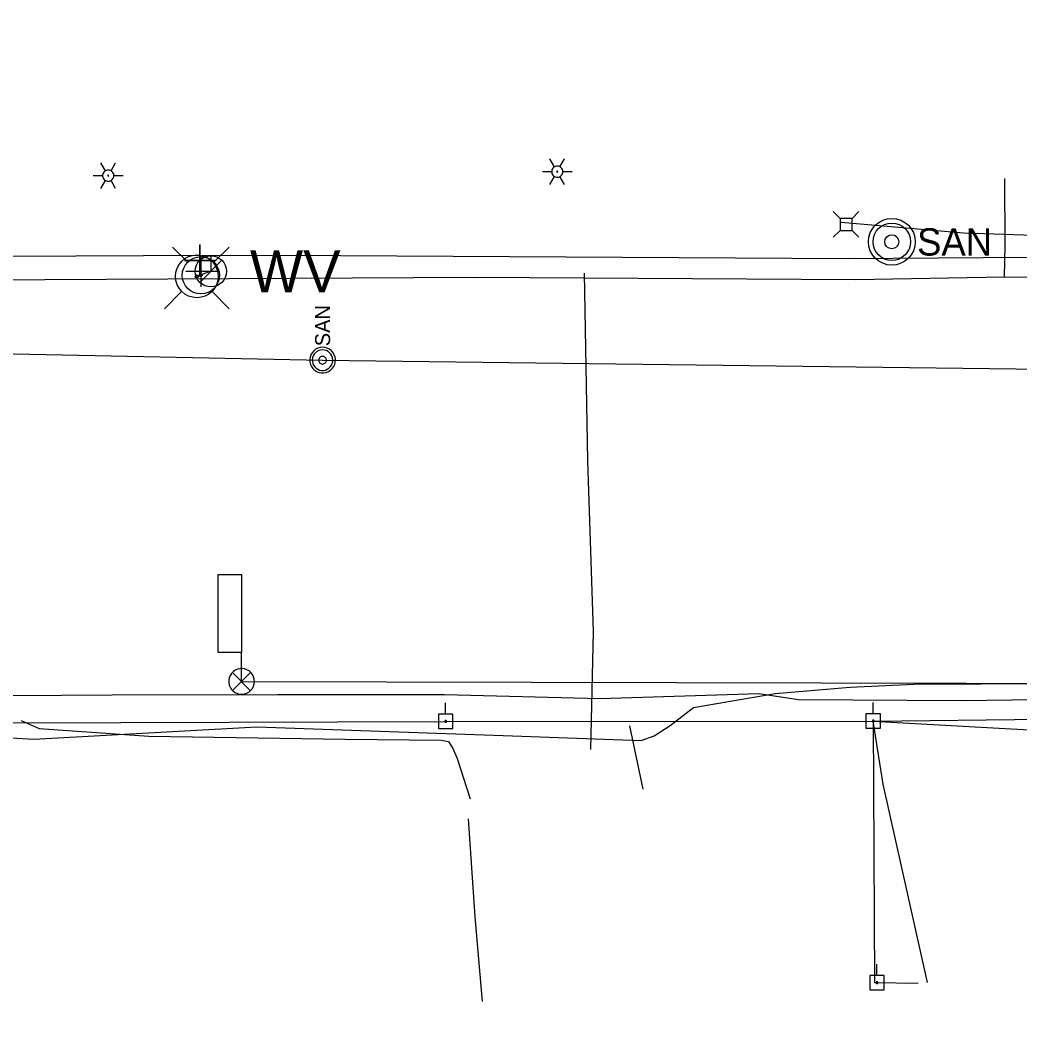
# Model space of a CAD drawing. Extents: x 596028 to 606371, y 330010 to 403088.
# Drawn here: x 601671.7 to 601927.8, y 366000.6 to 366261.4 of the extents above; entities that cross this region are included whole.
import ezdxf

# ---------------------------------------------------------------- set-up
doc = ezdxf.new("R2010")
doc.units = 0
for name, color, linetype in [('E_LTG', 7, 'Continuous'), ('E_SIG', 7, 'Continuous'), ('E_SIG_Conduit', 7, 'Continuous'), ('E_UTL_AG_Bold', 7, 'Continuous'), ('E_UTL_E', 7, 'Continuous'), ('E_UTL_E_UG', 7, 'Continuous'), ('E_UTL_EPowerPole', 7, 'Continuous'), ('E_UTL_FO_UG_MWFN', 7, 'Continuous'), ('E_UTL_G_UG', 7, 'Continuous'), ('E_UTL_Loop_UG', 7, 'Continuous'), ('E_UTL_Overhead', 7, 'Continuous'), ('E_UTL_SAN_MH', 7, 'Continuous'), ('E_UTL_SAN_UG', 7, 'Continuous'), ('E_UTL_T_UG', 7, 'Continuous'), ('E_UTL_TV_UG', 7, 'Continuous'), ('E_UTL_W', 7, 'Continuous'), ('E_UTL_W_UG', 7, 'Continuous'), ('E_UTL_WHydrant', 7, 'Continuous')]:
    doc.layers.add(name, color=color, linetype=linetype)

# ---------------------------------------------------------------- blocks, each defined once
blk = doc.blocks.new('HYD')
at = {"layer": 'E_UTL_WHydrant'}
for p, q in [((-11.69, 11.7), (-25.35, 25.35)), ((11.7, 11.7), (25.36, 25.35))]:
    blk.add_line(p, q, dxfattribs=at)
for radius in [16.72, 1.28]:
    blk.add_circle((0, 0), radius, dxfattribs=at)
blk = doc.blocks.new('WV')
at = {"layer": 'E_UTL_W'}
blk.add_line((-8.62, -8.62), (8.62, 8.62), dxfattribs=at)
blk.add_circle((0, 0), 12.19, dxfattribs=at)
blk.add_text('WV', height=32.918, dxfattribs=at).set_placement((30.48, -16.46))
blk = doc.blocks.new('PED')
at = {"layer": 'E_UTL_AG_Bold'}
for p, q in [((-7.6, 7.6), (-16.2, 16.2)), ((7.6, 7.6), (16.2, 16.2)), ((-7.6, -7.6), (-16.2, -16.2)), ((7.6, -7.6), (16.2, -16.2))]:
    blk.add_line(p, q, dxfattribs=at)
blk.add_lwpolyline([(-7.6, -7.6), (7.6, -7.6), (7.6, 7.6), (-7.6, 7.6)], close=True, dxfattribs=at)

msp = doc.modelspace()

# ---------------------------------------------------------------- linework, layer by layer
at = {"layer": 'E_LTG'}
for points in [[(601808.58, 366223.89), (601807.39, 366225.95)], [(601810.01, 366223.89), (601811.2, 366225.95)], [(601693.49, 366222.86), (601692.3, 366224.93)], [(601695.63, 366221.63), (601695.61, 366221.9), (601695.53, 366222.16), (601695.41, 366222.4), (601695.24, 366222.61), (601695.03, 366222.79), (601694.8, 366222.93), (601694.54, 366223.01), (601694.27, 366223.05), (601694, 366223.04), (601693.74, 366222.98), (601693.49, 366222.86), (601693.27, 366222.71), (601693.08, 366222.51), (601692.93, 366222.28), (601692.83, 366222.03), (601692.78, 366221.76), (601692.78, 366221.49), (601692.83, 366221.22), (601692.93, 366220.97), (601693.08, 366220.74), (601693.27, 366220.55), (601693.49, 366220.39), (601693.74, 366220.28), (601694, 366220.21), (601694.27, 366220.2), (601694.54, 366220.24), (601694.8, 366220.33), (601695.03, 366220.46), (601695.24, 366220.64), (601695.41, 366220.85), (601695.53, 366221.09), (601695.61, 366221.36), (601695.63, 366221.63)], [(601695.63, 366221.63), (601695.61, 366221.9), (601695.53, 366222.16), (601695.41, 366222.4), (601695.24, 366222.61), (601695.03, 366222.79), (601694.8, 366222.93), (601694.54, 366223.01), (601694.27, 366223.05), (601694, 366223.04), (601693.74, 366222.98), (601693.49, 366222.86), (601693.27, 366222.71), (601693.08, 366222.51), (601692.93, 366222.28), (601692.83, 366222.03), (601692.78, 366221.76), (601692.78, 366221.49), (601692.83, 366221.22), (601692.93, 366220.97), (601693.08, 366220.74), (601693.27, 366220.55), (601693.49, 366220.39), (601693.74, 366220.28), (601694, 366220.21), (601694.27, 366220.2), (601694.54, 366220.24), (601694.8, 366220.33), (601695.03, 366220.46), (601695.24, 366220.64), (601695.41, 366220.85), (601695.53, 366221.09), (601695.61, 366221.36), (601695.63, 366221.63)], [(601695.63, 366221.63), (601695.61, 366221.9), (601695.53, 366222.16), (601695.41, 366222.4), (601695.24, 366222.61), (601695.03, 366222.79), (601694.8, 366222.93), (601694.54, 366223.01), (601694.27, 366223.05), (601694, 366223.04), (601693.74, 366222.98), (601693.49, 366222.86), (601693.27, 366222.71), (601693.08, 366222.51), (601692.93, 366222.28), (601692.83, 366222.03), (601692.78, 366221.76), (601692.78, 366221.49), (601692.83, 366221.22), (601692.93, 366220.97), (601693.08, 366220.74), (601693.27, 366220.55), (601693.49, 366220.39), (601693.74, 366220.28), (601694, 366220.21), (601694.27, 366220.2), (601694.54, 366220.24), (601694.8, 366220.33), (601695.03, 366220.46), (601695.24, 366220.64), (601695.41, 366220.85), (601695.53, 366221.09), (601695.61, 366221.36), (601695.63, 366221.63)], [(601694.92, 366222.86), (601696.11, 366224.93)], [(601810.73, 366222.65), (601810.7, 366222.92), (601810.63, 366223.18), (601810.5, 366223.42), (601810.33, 366223.63), (601810.13, 366223.81), (601809.89, 366223.95), (601809.64, 366224.04), (601809.37, 366224.07), (601809.1, 366224.06), (601808.83, 366224), (601808.58, 366223.89), (601808.36, 366223.73), (601808.18, 366223.53), (601808.03, 366223.3), (601807.93, 366223.05), (601807.88, 366222.78), (601807.88, 366222.51), (601807.93, 366222.24), (601808.03, 366221.99), (601808.18, 366221.76), (601808.36, 366221.57), (601808.58, 366221.41), (601808.83, 366221.3), (601809.1, 366221.23), (601809.37, 366221.22), (601809.64, 366221.26), (601809.89, 366221.35), (601810.13, 366221.48), (601810.33, 366221.66), (601810.5, 366221.87), (601810.63, 366222.12), (601810.7, 366222.38), (601810.73, 366222.65)], [(601810.73, 366222.65), (601810.7, 366222.92), (601810.63, 366223.18), (601810.5, 366223.42), (601810.33, 366223.63), (601810.13, 366223.81), (601809.89, 366223.95), (601809.64, 366224.04), (601809.37, 366224.07), (601809.1, 366224.06), (601808.83, 366224), (601808.58, 366223.89), (601808.36, 366223.73), (601808.18, 366223.53), (601808.03, 366223.3), (601807.93, 366223.05), (601807.88, 366222.78), (601807.88, 366222.51), (601807.93, 366222.24), (601808.03, 366221.99), (601808.18, 366221.76), (601808.36, 366221.57), (601808.58, 366221.41), (601808.83, 366221.3), (601809.1, 366221.23), (601809.37, 366221.22), (601809.64, 366221.26), (601809.89, 366221.35), (601810.13, 366221.48), (601810.33, 366221.66), (601810.5, 366221.87), (601810.63, 366222.12), (601810.7, 366222.38), (601810.73, 366222.65)], [(601810.73, 366222.65), (601810.7, 366222.92), (601810.63, 366223.18), (601810.5, 366223.42), (601810.33, 366223.63), (601810.13, 366223.81), (601809.89, 366223.95), (601809.64, 366224.04), (601809.37, 366224.07), (601809.1, 366224.06), (601808.83, 366224), (601808.58, 366223.89), (601808.36, 366223.73), (601808.18, 366223.53), (601808.03, 366223.3), (601807.93, 366223.05), (601807.88, 366222.78), (601807.88, 366222.51), (601807.93, 366222.24), (601808.03, 366221.99), (601808.18, 366221.76), (601808.36, 366221.57), (601808.58, 366221.41), (601808.83, 366221.3), (601809.1, 366221.23), (601809.37, 366221.22), (601809.64, 366221.26), (601809.89, 366221.35), (601810.13, 366221.48), (601810.33, 366221.66), (601810.5, 366221.87), (601810.63, 366222.12), (601810.7, 366222.38), (601810.73, 366222.65)], [(601690.39, 366221.63), (601692.78, 366221.63)], [(601692.3, 366218.33), (601693.49, 366220.39)], [(601694.32, 366221.63), (601694.32, 366221.65), (601694.32, 366221.67), (601694.3, 366221.69), (601694.29, 366221.71), (601694.27, 366221.72), (601694.25, 366221.73), (601694.23, 366221.74), (601694.21, 366221.74), (601694.19, 366221.74), (601694.17, 366221.74), (601694.15, 366221.73), (601694.13, 366221.72), (601694.11, 366221.7), (601694.1, 366221.68), (601694.09, 366221.66), (601694.09, 366221.64), (601694.09, 366221.61), (601694.09, 366221.59), (601694.1, 366221.57), (601694.11, 366221.55), (601694.13, 366221.54), (601694.15, 366221.52), (601694.17, 366221.51), (601694.19, 366221.51), (601694.21, 366221.51), (601694.23, 366221.51), (601694.25, 366221.52), (601694.27, 366221.53), (601694.29, 366221.54), (601694.3, 366221.56), (601694.32, 366221.58), (601694.32, 366221.6), (601694.32, 366221.63)], [(601696.11, 366218.33), (601694.92, 366220.39)], [(601695.63, 366221.63), (601698.02, 366221.63)], [(601805.49, 366222.65), (601807.87, 366222.65)], [(601807.39, 366219.35), (601808.58, 366221.41)], [(601809.42, 366222.65), (601809.42, 366222.67), (601809.41, 366222.69), (601809.4, 366222.71), (601809.39, 366222.73), (601809.37, 366222.74), (601809.35, 366222.76), (601809.33, 366222.76), (601809.31, 366222.77), (601809.28, 366222.77), (601809.26, 366222.76), (601809.24, 366222.75), (601809.22, 366222.74), (601809.21, 366222.72), (601809.19, 366222.7), (601809.19, 366222.68), (601809.18, 366222.66), (601809.18, 366222.64), (601809.19, 366222.61), (601809.19, 366222.59), (601809.21, 366222.57), (601809.22, 366222.56), (601809.24, 366222.54), (601809.26, 366222.54), (601809.28, 366222.53), (601809.31, 366222.53), (601809.33, 366222.53), (601809.35, 366222.54), (601809.37, 366222.55), (601809.39, 366222.57), (601809.4, 366222.58), (601809.41, 366222.6), (601809.42, 366222.63), (601809.42, 366222.65)], [(601811.2, 366219.35), (601810.01, 366221.41)], [(601810.73, 366222.65), (601813.11, 366222.65)]]:
    msp.add_lwpolyline(points, dxfattribs=at)
at = {"layer": 'E_SIG'}
for points in [[(601731.7, 366091.93), (601731.64, 366092.55), (601731.46, 366093.15), (601731.17, 366093.71), (601730.78, 366094.21), (601730.31, 366094.62), (601729.77, 366094.93), (601729.17, 366095.14), (601728.55, 366095.22), (601727.93, 366095.19), (601727.32, 366095.05), (601726.75, 366094.79), (601726.24, 366094.42), (601725.8, 366093.97), (601725.46, 366093.44), (601725.23, 366092.86), (601725.11, 366092.24), (601725.11, 366091.61), (601725.23, 366091), (601725.46, 366090.42), (601725.8, 366089.89), (601726.24, 366089.43), (601726.75, 366089.07), (601727.32, 366088.81), (601727.93, 366088.66), (601728.55, 366088.63), (601729.17, 366088.72), (601729.77, 366088.93), (601730.31, 366089.24), (601730.78, 366089.65), (601731.17, 366090.14), (601731.46, 366090.7), (601731.64, 366091.3), (601731.7, 366091.93)], [(601730.66, 366094.26), (601726.05, 366089.61)], [(601726.05, 366094.22), (601730.7, 366089.56)]]:
    msp.add_lwpolyline(points, dxfattribs=at)
at = {"layer": 'E_SIG_Conduit'}
msp.add_lwpolyline([(601728.4, 366091.93), (601988.43, 366091.32)], dxfattribs=at)
at = {"layer": 'E_UTL_E_UG'}
for points in [[(601881.87, 366209.66), (601882.12, 366209.66), (601913.41, 366206.95), (601939.28, 366206.13), (601985.8, 366207.5), (602013.73, 366209.14), (602020.98, 366212.54), (602022.64, 366218.84), (602024.46, 366242.12), (602038.64, 366261.44)], [(601671.85, 366081.88), (601676.52, 366079.86), (601704.59, 366077.9), (601754.96, 366077.13), (601779.59, 366076.89), (601781.44, 366076.51), (601782.53, 366074.74), (601783.68, 366072.2), (601787, 366061.84)]]:
    msp.add_lwpolyline(points, dxfattribs=at)
at = {"layer": 'E_UTL_EPowerPole'}
for points in [[(601780.68, 366083.53), (601780.68, 366086.43)], [(601890.28, 366083.6), (601890.28, 366086.51)], [(601782.52, 366083.53), (601778.84, 366083.53)], [(601778.84, 366083.53), (601778.84, 366079.83)], [(601782.52, 366079.83), (601782.52, 366083.53)], [(601892.13, 366083.6), (601888.44, 366083.6)], [(601888.44, 366083.6), (601888.44, 366079.91)], [(601892.13, 366079.91), (601892.13, 366083.6)], [(601778.84, 366079.83), (601782.52, 366079.83)], [(601780.95, 366081.68), (601780.95, 366081.73), (601780.93, 366081.77), (601780.91, 366081.81), (601780.88, 366081.85), (601780.85, 366081.88), (601780.81, 366081.9), (601780.77, 366081.91), (601780.72, 366081.92), (601780.68, 366081.92), (601780.63, 366081.91), (601780.59, 366081.89), (601780.56, 366081.86), (601780.52, 366081.83), (601780.5, 366081.79), (601780.48, 366081.75), (601780.47, 366081.71), (601780.47, 366081.66), (601780.48, 366081.62), (601780.5, 366081.57), (601780.52, 366081.54), (601780.56, 366081.5), (601780.59, 366081.48), (601780.63, 366081.46), (601780.68, 366081.45), (601780.72, 366081.44), (601780.77, 366081.45), (601780.81, 366081.47), (601780.85, 366081.49), (601780.88, 366081.52), (601780.91, 366081.55), (601780.93, 366081.59), (601780.95, 366081.64), (601780.95, 366081.68)], [(601888.44, 366079.91), (601892.13, 366079.91)], [(601890.55, 366081.76), (601890.55, 366081.81), (601890.54, 366081.85), (601890.51, 366081.89), (601890.49, 366081.93), (601890.45, 366081.96), (601890.41, 366081.98), (601890.37, 366081.99), (601890.33, 366082), (601890.28, 366082), (601890.24, 366081.99), (601890.2, 366081.97), (601890.16, 366081.94), (601890.13, 366081.91), (601890.1, 366081.87), (601890.09, 366081.83), (601890.08, 366081.78), (601890.08, 366081.74), (601890.09, 366081.69), (601890.1, 366081.65), (601890.13, 366081.61), (601890.16, 366081.58), (601890.2, 366081.56), (601890.24, 366081.54), (601890.28, 366081.53), (601890.33, 366081.52), (601890.37, 366081.53), (601890.41, 366081.54), (601890.45, 366081.57), (601890.49, 366081.6), (601890.51, 366081.63), (601890.54, 366081.67), (601890.55, 366081.72), (601890.55, 366081.76)], [(601891.24, 366016.52), (601891.24, 366019.42)], [(601893.08, 366016.52), (601889.39, 366016.52)], [(601889.39, 366016.52), (601889.39, 366012.82)], [(601891.51, 366014.67), (601891.5, 366014.72), (601891.49, 366014.76), (601891.47, 366014.8), (601891.44, 366014.84), (601891.41, 366014.87), (601891.37, 366014.89), (601891.33, 366014.9), (601891.28, 366014.91), (601891.24, 366014.91), (601891.19, 366014.9), (601891.15, 366014.88), (601891.11, 366014.85), (601891.08, 366014.82), (601891.06, 366014.78), (601891.04, 366014.74), (601891.03, 366014.7), (601891.03, 366014.65), (601891.04, 366014.61), (601891.06, 366014.56), (601891.08, 366014.53), (601891.11, 366014.49), (601891.15, 366014.47), (601891.19, 366014.45), (601891.24, 366014.44), (601891.28, 366014.43), (601891.33, 366014.44), (601891.37, 366014.46), (601891.41, 366014.48), (601891.44, 366014.51), (601891.47, 366014.54), (601891.49, 366014.58), (601891.5, 366014.63), (601891.51, 366014.67)], [(601893.08, 366012.82), (601893.08, 366016.52)], [(601889.39, 366012.82), (601893.08, 366012.82)]]:
    msp.add_lwpolyline(points, dxfattribs=at)
at = {"layer": 'E_UTL_FO_UG_MWFN'}
msp.add_lwpolyline([(601630.83, 366088.05), (601695.26, 366088.47), (601737.72, 366088.54), (601780.39, 366088.55), (601820.34, 366087.52), (601861.01, 366088.82), (601871.13, 366087.29), (601912.95, 366087.07), (601951.66, 366087.55), (601989.97, 366088.15), (602007.28, 366088.14), (602016.63, 366087.72), (602022.69, 366084.76), (602028.43, 366079.28), (602031.08, 366072.06), (602031.82, 366056.69), (602032.79, 366023.71), (602031.96, 365991.27), (602030.32, 365959.77), (602030.84, 365929.53), (602028.45, 365917.15)], dxfattribs=at)
at = {"layer": 'E_UTL_G_UG'}
msp.add_line((601924.12, 366203.83), (601924, 366220.93), dxfattribs=at)
for points in [[(601923.91, 366195.66), (601924.12, 366203.83)], [(601257.24, 366194.79), (601329.82, 366193.2), (601336.71, 366193.43), (601379.22, 366193.73), (601470.06, 366194.18), (601507.73, 366194.22), (601643.1, 366194.94), (601677.95, 366195.03), (601788.27, 366195.57), (601885.75, 366195.03), (601923.91, 366195.66), (602032.17, 366195.19), (602072.71, 366194.94)], [(601816.2, 366196.58), (601817.03, 366148.47), (601818.54, 366104.76), (601817.81, 366074.49)]]:
    msp.add_lwpolyline(points, dxfattribs=at)
at = {"layer": 'E_UTL_Loop_UG'}
msp.add_line((601728.4, 366091.93), (601728.4, 366099.32), dxfattribs=at)
msp.add_lwpolyline([(601728.4, 366119.32), (601728.4, 366099.32), (601722.4, 366099.32), (601722.4, 366119.32), (601728.4, 366119.32)], dxfattribs=at)
at = {"layer": 'E_UTL_Overhead'}
msp.add_line((601890.31, 366081.76), (602181.58, 366085.08), dxfattribs=at)
for points in [[(601249.7, 366078.68), (601344.65, 366080.23), (601543.43, 366080.93), (601669.7, 366081.28), (601780.71, 366081.68), (601890.31, 366081.76), (601961.16, 366077.77), (602036.2, 366067.33), (602181.58, 366085.08), (602296.72, 366081.44), (602344.56, 366079.52), (602371.94, 366078.93), (602585.07, 366035.91), (602953.71, 366030.37), (603201.09, 366091.48), (603317.6, 366100.34), (603443.01, 366096.25), (603471.34, 366095.25), (603557.26, 366094.43), (603700.38, 366092.15), (603857.89, 366090.59), (604035.11, 366088.93), (604164.86, 366086.71)], [(601904.22, 366014.76), (601892.86, 366065.58), (601890.31, 366081.76)], [(601890.31, 366081.76), (601890.62, 366014.74), (601901.78, 366014.52)]]:
    msp.add_lwpolyline(points, dxfattribs=at)
at = {"layer": 'E_UTL_SAN_MH'}
for points in [[(601749.15, 366177.61), (601748.52, 366177.55), (601747.92, 366177.37), (601747.36, 366177.09), (601746.87, 366176.7), (601746.46, 366176.22), (601746.14, 366175.68), (601745.94, 366175.09), (601745.85, 366174.47), (601745.88, 366173.84), (601746.03, 366173.23), (601746.29, 366172.66), (601746.65, 366172.15), (601747.11, 366171.72), (601747.63, 366171.38), (601748.22, 366171.14), (601748.83, 366171.02), (601749.46, 366171.02), (601750.08, 366171.14), (601750.66, 366171.38), (601751.19, 366171.72), (601751.64, 366172.15), (601752, 366172.66), (601752.26, 366173.23), (601752.41, 366173.84), (601752.44, 366174.47), (601752.35, 366175.09), (601752.15, 366175.68), (601751.83, 366176.22), (601751.42, 366176.7), (601750.93, 366177.09), (601750.37, 366177.37), (601749.77, 366177.55), (601749.15, 366177.61)], [(601749.15, 366176.95), (601748.65, 366176.9), (601748.16, 366176.76), (601747.72, 366176.53), (601747.32, 366176.22), (601746.99, 366175.84), (601746.74, 366175.41), (601746.58, 366174.93), (601746.51, 366174.43), (601746.53, 366173.93), (601746.65, 366173.45), (601746.86, 366172.99), (601747.15, 366172.58), (601747.51, 366172.23), (601747.94, 366171.96), (601748.4, 366171.78), (601748.89, 366171.68), (601749.4, 366171.68), (601749.89, 366171.78), (601750.36, 366171.96), (601750.78, 366172.23), (601751.14, 366172.58), (601751.43, 366172.99), (601751.64, 366173.45), (601751.76, 366173.93), (601751.78, 366174.43), (601751.71, 366174.93), (601751.55, 366175.41), (601751.3, 366175.84), (601750.97, 366176.22), (601750.57, 366176.53), (601750.13, 366176.76), (601749.64, 366176.9), (601749.15, 366176.95)], [(601749.15, 366175.3), (601748.96, 366175.28), (601748.78, 366175.23), (601748.61, 366175.14), (601748.46, 366175.03), (601748.34, 366174.88), (601748.24, 366174.72), (601748.18, 366174.54), (601748.16, 366174.36), (601748.17, 366174.17), (601748.21, 366173.99), (601748.29, 366173.81), (601748.4, 366173.66), (601748.53, 366173.53), (601748.69, 366173.43), (601748.87, 366173.36), (601749.05, 366173.32), (601749.24, 366173.32), (601749.42, 366173.36), (601749.6, 366173.43), (601749.76, 366173.53), (601749.89, 366173.66), (601750, 366173.81), (601750.08, 366173.99), (601750.13, 366174.17), (601750.13, 366174.36), (601750.11, 366174.54), (601750.05, 366174.72), (601749.95, 366174.88), (601749.83, 366175.03), (601749.68, 366175.14), (601749.51, 366175.23), (601749.33, 366175.28), (601749.15, 366175.3)]]:
    msp.add_lwpolyline(points, dxfattribs=at)
for radius in [6, 4.8, 1.8]:
    msp.add_circle((601895.06, 366204.67), radius, dxfattribs=at)
at = {"layer": 'E_UTL_SAN_UG'}
for p, q in [((601434.63, 366180.84), (601749.15, 366174.31)), ((601749.15, 366174.31), (602066.06, 366170.27))]:
    msp.add_line(p, q, dxfattribs=at)
at = {"layer": 'E_UTL_T_UG'}
for points in [[(601622.72, 366080.18), (601675.13, 366077.13), (601732.28, 366080.3), (601797.81, 366077.96), (601830.83, 366076.76), (601834.12, 366078.02), (601838.23, 366080.6), (601844.25, 366085.23), (601865.13, 366088.87), (601884.42, 366090.49), (601900.75, 366091.27), (601952.43, 366091.49), (602004.71, 366092.28), (602011.35, 366091.52), (602017.63, 366087.51), (602023.45, 366081.86), (602028.54, 366074.33), (602033.32, 366066.35), (602035.88, 366061.97), (602039.15, 366058.92), (602051.36, 366058.25), (602055.93, 366059.51), (602057.03, 366063.43)], [(601827.85, 366080.53), (601831.26, 366064.33)]]:
    msp.add_lwpolyline(points, dxfattribs=at)
at = {"layer": 'E_UTL_TV_UG'}
msp.add_lwpolyline([(601786.47, 366056.72), (601788.14, 366031.59), (601790.08, 366009.87)], dxfattribs=at)
at = {"layer": 'E_UTL_W_UG'}
for points in [[(601332.47, 366197.89), (601447.12, 366198.03), (601463.29, 366198.33), (601513.23, 366199.35), (601564.74, 366200.47), (601720.49, 366201.24), (601753.76, 366201.15), (601883.86, 366200.37), (601941.58, 366200.84), (602013.66, 366202.16), (602030.81, 366201), (602038.67, 366198.62), (602042.58, 366198.35)], [(601717.72, 366195.84), (601717.72, 366203.84)], [(601717.77, 366195.94), (601717.77, 366203.94)], [(601713.72, 366199.84), (601721.72, 366199.84)], [(601713.77, 366199.94), (601721.77, 366199.94)], [(601720.49, 366201.24), (601720.53, 366197.09), (601716.93, 366195.8)], [(601718.07, 366193.09), (601718.07, 366201.09)], [(601714.07, 366197.09), (601722.07, 366197.09)]]:
    msp.add_lwpolyline(points, dxfattribs=at)
at = {"layer": 'E_UTL_WHydrant'}
for points in [[(601714.62, 366199.4), (601710.72, 366203.3)], [(601721.29, 366199.4), (601725.19, 366203.3)]]:
    msp.add_lwpolyline(points, dxfattribs=at)
for radius in [4.77, 0.365]:
    msp.add_circle((601717.95, 366196.07), radius, dxfattribs=at)

# ---------------------------------------------------------------- block references
at = {"layer": 'E_SIG', "xscale": 0.32808333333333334, "yscale": 0.32808333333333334}
msp.add_blockref('WV', (601720.53, 366197.09), dxfattribs=at)
at = {"layer": 'E_SIG', "xscale": 0.32808333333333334, "yscale": 0.32808333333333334, "rotation": 180}
msp.add_blockref('HYD', (601716.93, 366195.8), dxfattribs=at)
at = {"layer": 'E_UTL_E', "xscale": 0.20316663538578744, "yscale": 0.20316663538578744}
msp.add_blockref('PED', (601883.35, 366209.12), dxfattribs=at)

# ---------------------------------------------------------------- texts
at = {"layer": 'E_UTL_SAN_MH'}
msp.add_text('SAN', height=6.998, dxfattribs=at).set_placement((601901.54, 366201.13))
msp.add_text('SAN', height=3.849, rotation=90, dxfattribs=at).set_placement((601751.09, 366177.87))

doc.saveas('drawing.dxf')
